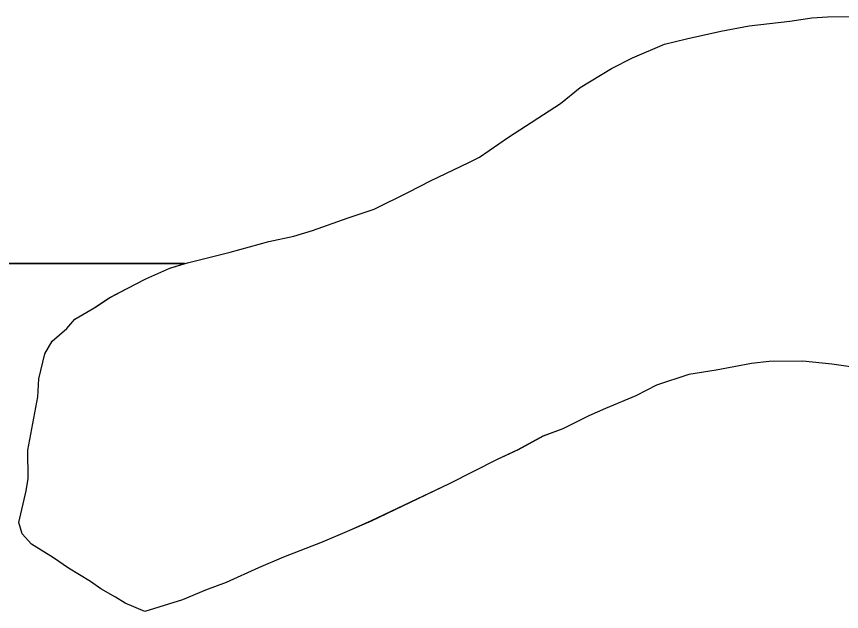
# Model space of a CAD drawing. Extents: x 3279314 to 3317160, y 734079 to 759431.
# Drawn here: x 3314480 to 3314710.4, y 746794.8 to 746960.9 of the extents above; entities that cross this region are included whole.
import ezdxf

# ---------------------------------------------------------------- set-up
doc = ezdxf.new("R2010")
doc.units = 0
for name, color, linetype in [('V-SITE-VEGE', 7, 'Continuous'), ('V-TOPO-SHOR', 7, 'Continuous'), ('V-WETL-SWMP', 7, 'Continuous')]:
    doc.layers.add(name, color=color, linetype=linetype)

msp = doc.modelspace()

# ---------------------------------------------------------------- linework, layer by layer
at = {"layer": 'V-SITE-VEGE'}
for p, q in [((3314684.64, 746958.3), (3314696.02, 746959.55)), ((3314696.02, 746959.55), (3314702.14, 746960.47)), ((3314702.14, 746960.47), (3314706.52, 746960.79)), ((3314706.52, 746960.79), (3314719.94, 746960.88)), ((3314667.15, 746954.68), (3314676.77, 746956.79)), ((3314676.77, 746956.79), (3314684.64, 746958.3)), ((3314661.03, 746953.18), (3314667.15, 746954.68)), ((3314652.01, 746949.32), (3314661.03, 746953.18)), ((3314646.19, 746946.36), (3314652.01, 746949.32)), ((3314637.48, 746941.05), (3314646.19, 746946.36)), ((3314631.96, 746936.63), (3314637.48, 746941.05)), ((3314617.43, 746927.19), (3314631.96, 746936.63)), ((3314609.3, 746921.59), (3314617.43, 746927.19)), ((3314595.62, 746915.07), (3314606.39, 746920.11)), ((3314606.39, 746920.11), (3314609.3, 746921.59)), ((3314589.52, 746911.82), (3314595.62, 746915.07)), ((3314579.92, 746907.08), (3314589.52, 746911.82)), ((3314572.64, 746904.7), (3314579.92, 746907.08)), ((3314562.73, 746901.13), (3314572.64, 746904.7)), ((3314557.49, 746899.63), (3314562.73, 746901.13)), ((3314550.5, 746898.12), (3314557.49, 746899.63)), ((3314539.72, 746895.13), (3314550.5, 746898.12)), ((3314527.77, 746892.12), (3314539.72, 746895.13)), ((3314522.82, 746890.63), (3314527.77, 746892.12)), ((3314516.13, 746887.67), (3314522.82, 746890.63)), ((3314510.89, 746885.01), (3314516.13, 746887.67)), ((3314505.95, 746882.34), (3314510.89, 746885.01)), ((3314501.88, 746879.69), (3314505.95, 746882.34)), ((3314496.35, 746876.44), (3314501.88, 746879.69)), ((3314494.04, 746873.8), (3314496.35, 746876.44)), ((3314489.98, 746870.27), (3314494.04, 746873.8)), ((3314487.96, 746866.75), (3314489.98, 746870.27)), ((3314486.25, 746859.73), (3314487.96, 746866.75)), ((3314690.25, 746864.65), (3314685.29, 746864.03)), ((3314699.59, 746864.71), (3314690.25, 746864.65)), ((3314707.77, 746863.89), (3314699.59, 746864.71)), ((3314675.38, 746862.21), (3314667.8, 746860.99)), ((3314685.29, 746864.03), (3314675.38, 746862.21)), ((3314713.61, 746863.06), (3314707.77, 746863.89)), ((3314486, 746854.77), (3314486.25, 746859.73)), ((3314667.8, 746860.99), (3314658.77, 746858.01)), ((3314658.77, 746858.01), (3314652.96, 746855.05)), ((3314652.96, 746855.05), (3314644.52, 746851.49)), ((3314483.18, 746839.86), (3314486, 746854.77)), ((3314644.52, 746851.49), (3314639.86, 746849.41)), ((3314639.86, 746849.41), (3314632.59, 746845.86)), ((3314632.59, 746845.86), (3314627.06, 746843.78)), ((3314627.06, 746843.78), (3314620.08, 746839.93)), ((3314483.24, 746831.98), (3314483.18, 746839.86)), ((3314620.08, 746839.93), (3314614.26, 746837.27)), ((3314614.26, 746837.27), (3314600.88, 746830.46)), ((3314482.68, 746828.48), (3314483.24, 746831.98)), ((3314600.88, 746830.46), (3314579.06, 746820.09)), ((3314480.69, 746819.71), (3314482.68, 746828.48)), ((3314481.59, 746816.5), (3314480.69, 746819.71)), ((3314579.06, 746820.09), (3314572.37, 746817.13)), ((3314484.24, 746813.6), (3314481.59, 746816.5)), ((3314572.37, 746817.13), (3314565.38, 746814.16)), ((3314490.39, 746809.85), (3314484.24, 746813.6)), ((3314565.38, 746814.16), (3314554.61, 746810)), ((3314494.5, 746806.96), (3314490.39, 746809.85)), ((3314554.61, 746810), (3314547.62, 746807.03)), ((3314500.66, 746803.21), (3314494.5, 746806.96)), ((3314547.62, 746807.03), (3314538.6, 746802.89)), ((3314503.59, 746801.18), (3314500.66, 746803.21)), ((3314538.6, 746802.89), (3314532.78, 746800.8)), ((3314507.69, 746798.88), (3314503.59, 746801.18)), ((3314532.78, 746800.8), (3314526.38, 746798.13)), ((3314510.33, 746797.14), (3314507.69, 746798.88)), ((3314526.38, 746798.13), (3314515.89, 746794.85)), ((3314515.89, 746794.85), (3314510.33, 746797.14))]:
    msp.add_line(p, q, dxfattribs=at)
at = {"layer": 'V-TOPO-SHOR'}
for p, q in [((3314684.64, 746958.3), (3314696.02, 746959.55)), ((3314684.64, 746958.3), (3314696.02, 746959.55)), ((3314696.02, 746959.55), (3314702.14, 746960.47)), ((3314696.02, 746959.55), (3314702.14, 746960.47)), ((3314702.14, 746960.47), (3314706.52, 746960.79)), ((3314702.14, 746960.47), (3314706.52, 746960.79)), ((3314706.52, 746960.79), (3314719.94, 746960.88)), ((3314706.52, 746960.79), (3314719.94, 746960.88)), ((3314667.15, 746954.68), (3314676.77, 746956.79)), ((3314667.15, 746954.68), (3314676.77, 746956.79)), ((3314676.77, 746956.79), (3314684.64, 746958.3)), ((3314676.77, 746956.79), (3314684.64, 746958.3)), ((3314661.03, 746953.18), (3314667.15, 746954.68)), ((3314661.03, 746953.18), (3314667.15, 746954.68)), ((3314652.01, 746949.32), (3314661.03, 746953.18)), ((3314652.01, 746949.32), (3314661.03, 746953.18)), ((3314646.19, 746946.36), (3314652.01, 746949.32)), ((3314646.19, 746946.36), (3314652.01, 746949.32)), ((3314637.47, 746941.05), (3314646.19, 746946.36)), ((3314637.47, 746941.05), (3314646.19, 746946.36)), ((3314631.96, 746936.63), (3314637.47, 746941.05)), ((3314631.96, 746936.63), (3314637.47, 746941.05)), ((3314617.43, 746927.19), (3314631.96, 746936.63)), ((3314617.43, 746927.19), (3314631.96, 746936.63)), ((3314609.3, 746921.59), (3314617.43, 746927.19)), ((3314609.3, 746921.59), (3314617.43, 746927.19)), ((3314595.62, 746915.07), (3314606.39, 746920.11)), ((3314595.62, 746915.07), (3314606.39, 746920.11)), ((3314606.39, 746920.11), (3314609.3, 746921.59)), ((3314606.39, 746920.11), (3314609.3, 746921.59)), ((3314589.52, 746911.82), (3314595.62, 746915.07)), ((3314589.52, 746911.82), (3314595.62, 746915.07)), ((3314579.92, 746907.08), (3314589.52, 746911.82)), ((3314579.92, 746907.08), (3314589.52, 746911.82)), ((3314572.64, 746904.7), (3314579.92, 746907.08)), ((3314572.64, 746904.7), (3314579.92, 746907.08)), ((3314562.73, 746901.13), (3314572.64, 746904.7)), ((3314562.73, 746901.13), (3314572.64, 746904.7)), ((3314557.49, 746899.63), (3314562.73, 746901.13)), ((3314557.49, 746899.63), (3314562.73, 746901.13)), ((3314550.5, 746898.12), (3314557.49, 746899.63)), ((3314550.5, 746898.12), (3314557.49, 746899.63)), ((3314539.72, 746895.13), (3314550.5, 746898.12)), ((3314539.72, 746895.13), (3314550.5, 746898.12)), ((3314527.77, 746892.13), (3314539.72, 746895.13)), ((3314527.77, 746892.13), (3314539.72, 746895.13)), ((3314522.81, 746890.64), (3314527.06, 746891.92)), ((3314522.81, 746890.64), (3314527.06, 746891.92)), ((3314527.06, 746891.92), (3314527.06, 746891.92)), ((3314527.06, 746891.92), (3314527.06, 746891.92)), ((3314527.07, 746891.92), (3314527.77, 746892.13)), ((3314527.07, 746891.92), (3314527.77, 746892.13)), ((3314527.07, 746891.92), (3314527.07, 746891.92)), ((3314527.07, 746891.92), (3314527.07, 746891.92)), ((3314516.12, 746887.67), (3314522.81, 746890.64)), ((3314516.12, 746887.67), (3314522.81, 746890.64)), ((3314510.89, 746885.01), (3314516.12, 746887.67)), ((3314510.89, 746885.01), (3314516.12, 746887.67)), ((3314505.94, 746882.35), (3314510.89, 746885.01)), ((3314505.94, 746882.35), (3314510.89, 746885.01)), ((3314501.87, 746879.69), (3314505.94, 746882.35)), ((3314501.87, 746879.69), (3314505.94, 746882.35)), ((3314496.35, 746876.44), (3314501.87, 746879.69)), ((3314496.35, 746876.44), (3314501.87, 746879.69)), ((3314494.03, 746873.8), (3314496.35, 746876.44)), ((3314494.03, 746873.8), (3314496.35, 746876.44)), ((3314489.97, 746870.27), (3314494.03, 746873.8)), ((3314489.97, 746870.27), (3314494.03, 746873.8)), ((3314487.95, 746866.75), (3314489.97, 746870.27)), ((3314487.95, 746866.75), (3314489.97, 746870.27)), ((3314486.25, 746859.73), (3314487.95, 746866.75)), ((3314486.25, 746859.73), (3314487.95, 746866.75)), ((3314690.25, 746864.65), (3314685.29, 746864.03)), ((3314690.25, 746864.65), (3314685.29, 746864.03)), ((3314699.59, 746864.71), (3314690.25, 746864.65)), ((3314699.59, 746864.71), (3314690.25, 746864.65)), ((3314707.76, 746863.89), (3314699.59, 746864.71)), ((3314707.76, 746863.89), (3314699.59, 746864.71)), ((3314675.38, 746862.21), (3314667.8, 746860.99)), ((3314675.38, 746862.21), (3314667.8, 746860.99)), ((3314685.29, 746864.03), (3314675.38, 746862.21)), ((3314685.29, 746864.03), (3314675.38, 746862.21)), ((3314713.61, 746863.06), (3314707.76, 746863.89)), ((3314713.61, 746863.06), (3314707.76, 746863.89)), ((3314485.99, 746854.77), (3314486.25, 746859.73)), ((3314485.99, 746854.77), (3314486.25, 746859.73)), ((3314667.8, 746860.99), (3314658.77, 746858.01)), ((3314667.8, 746860.99), (3314658.77, 746858.01)), ((3314658.77, 746858.01), (3314652.95, 746855.05)), ((3314658.77, 746858.01), (3314652.95, 746855.05)), ((3314652.95, 746855.05), (3314644.51, 746851.49)), ((3314652.95, 746855.05), (3314644.51, 746851.49)), ((3314483.18, 746839.87), (3314485.99, 746854.77)), ((3314483.18, 746839.87), (3314485.99, 746854.77)), ((3314644.51, 746851.49), (3314639.85, 746849.41)), ((3314644.51, 746851.49), (3314639.85, 746849.41)), ((3314639.85, 746849.41), (3314632.58, 746845.86)), ((3314639.85, 746849.41), (3314632.58, 746845.86)), ((3314632.58, 746845.86), (3314627.05, 746843.78)), ((3314632.58, 746845.86), (3314627.05, 746843.78)), ((3314627.05, 746843.78), (3314620.07, 746839.94)), ((3314627.05, 746843.78), (3314620.07, 746839.94)), ((3314483.23, 746831.98), (3314483.18, 746839.87)), ((3314483.23, 746831.98), (3314483.18, 746839.87)), ((3314620.07, 746839.94), (3314614.25, 746837.27)), ((3314620.07, 746839.94), (3314614.25, 746837.27)), ((3314614.25, 746837.27), (3314600.87, 746830.46)), ((3314614.25, 746837.27), (3314600.87, 746830.46)), ((3314482.67, 746828.48), (3314483.23, 746831.98)), ((3314482.67, 746828.48), (3314483.23, 746831.98)), ((3314600.87, 746830.46), (3314579.05, 746820.1)), ((3314600.87, 746830.46), (3314579.05, 746820.1)), ((3314480.69, 746819.71), (3314482.67, 746828.48)), ((3314480.69, 746819.71), (3314482.67, 746828.48)), ((3314481.59, 746816.5), (3314480.69, 746819.71)), ((3314481.59, 746816.5), (3314480.69, 746819.71)), ((3314579.05, 746820.1), (3314572.36, 746817.13)), ((3314579.05, 746820.1), (3314572.36, 746817.13)), ((3314484.23, 746813.6), (3314481.59, 746816.5)), ((3314484.23, 746813.6), (3314481.59, 746816.5)), ((3314572.36, 746817.13), (3314565.37, 746814.16)), ((3314572.36, 746817.13), (3314565.37, 746814.16)), ((3314490.39, 746809.85), (3314484.23, 746813.6)), ((3314490.39, 746809.85), (3314484.23, 746813.6)), ((3314565.37, 746814.16), (3314554.6, 746810)), ((3314565.37, 746814.16), (3314554.6, 746810)), ((3314494.5, 746806.96), (3314490.39, 746809.85)), ((3314494.5, 746806.96), (3314490.39, 746809.85)), ((3314554.6, 746810), (3314547.62, 746807.04)), ((3314554.6, 746810), (3314547.62, 746807.04)), ((3314500.65, 746803.21), (3314494.5, 746806.96)), ((3314500.65, 746803.21), (3314494.5, 746806.96)), ((3314547.62, 746807.04), (3314538.6, 746802.89)), ((3314547.62, 746807.04), (3314538.6, 746802.89)), ((3314503.58, 746801.19), (3314500.65, 746803.21)), ((3314503.58, 746801.19), (3314500.65, 746803.21)), ((3314538.6, 746802.89), (3314532.78, 746800.8)), ((3314538.6, 746802.89), (3314532.78, 746800.8)), ((3314507.69, 746798.88), (3314503.58, 746801.19)), ((3314507.69, 746798.88), (3314503.58, 746801.19)), ((3314532.78, 746800.8), (3314526.37, 746798.13)), ((3314532.78, 746800.8), (3314526.37, 746798.13)), ((3314510.33, 746797.15), (3314507.69, 746798.88)), ((3314510.33, 746797.15), (3314507.69, 746798.88)), ((3314526.37, 746798.13), (3314515.89, 746794.85)), ((3314526.37, 746798.13), (3314515.89, 746794.85)), ((3314515.89, 746794.85), (3314510.33, 746797.15)), ((3314515.89, 746794.85), (3314510.33, 746797.15))]:
    msp.add_line(p, q, dxfattribs=at)
at = {"layer": 'V-WETL-SWMP'}
for p, q in [((3314684.64, 746958.3), (3314696.02, 746959.55)), ((3314684.64, 746958.3), (3314696.02, 746959.55)), ((3314696.02, 746959.55), (3314702.14, 746960.47)), ((3314696.02, 746959.55), (3314702.14, 746960.47)), ((3314702.14, 746960.47), (3314706.52, 746960.79)), ((3314702.14, 746960.47), (3314706.52, 746960.79)), ((3314706.52, 746960.79), (3314719.94, 746960.88)), ((3314706.52, 746960.79), (3314719.94, 746960.88)), ((3314667.15, 746954.68), (3314676.77, 746956.79)), ((3314667.15, 746954.68), (3314676.77, 746956.79)), ((3314676.77, 746956.79), (3314684.64, 746958.3)), ((3314676.77, 746956.79), (3314684.64, 746958.3)), ((3314661.03, 746953.18), (3314667.15, 746954.68)), ((3314661.03, 746953.18), (3314667.15, 746954.68)), ((3314652.01, 746949.32), (3314661.03, 746953.18)), ((3314652.01, 746949.32), (3314661.03, 746953.18)), ((3314646.19, 746946.36), (3314652.01, 746949.32)), ((3314646.19, 746946.36), (3314652.01, 746949.32)), ((3314637.47, 746941.05), (3314646.19, 746946.36)), ((3314637.47, 746941.05), (3314646.19, 746946.36)), ((3314631.96, 746936.63), (3314637.47, 746941.05)), ((3314631.96, 746936.63), (3314637.47, 746941.05)), ((3314617.43, 746927.19), (3314631.96, 746936.63)), ((3314617.43, 746927.19), (3314631.96, 746936.63)), ((3314609.3, 746921.59), (3314617.43, 746927.19)), ((3314609.3, 746921.59), (3314617.43, 746927.19)), ((3314595.62, 746915.07), (3314606.39, 746920.11)), ((3314595.62, 746915.07), (3314606.39, 746920.11)), ((3314606.39, 746920.11), (3314609.3, 746921.59)), ((3314606.39, 746920.11), (3314609.3, 746921.59)), ((3314589.52, 746911.82), (3314595.62, 746915.07)), ((3314589.52, 746911.82), (3314595.62, 746915.07)), ((3314579.92, 746907.08), (3314589.52, 746911.82)), ((3314579.92, 746907.08), (3314589.52, 746911.82)), ((3314572.64, 746904.7), (3314579.92, 746907.08)), ((3314572.64, 746904.7), (3314579.92, 746907.08)), ((3314562.73, 746901.13), (3314572.64, 746904.7)), ((3314562.73, 746901.13), (3314572.64, 746904.7)), ((3314557.49, 746899.63), (3314562.73, 746901.13)), ((3314557.49, 746899.63), (3314562.73, 746901.13)), ((3314550.5, 746898.12), (3314557.49, 746899.63)), ((3314550.5, 746898.12), (3314557.49, 746899.63)), ((3314539.72, 746895.13), (3314550.5, 746898.12)), ((3314539.72, 746895.13), (3314550.5, 746898.12)), ((3314527.77, 746892.13), (3314539.72, 746895.13)), ((3314527.77, 746892.13), (3314539.72, 746895.13)), ((3314288.63, 746891.92), (3314527.07, 746891.92)), ((3314527.06, 746891.92), (3314288.63, 746891.92)), ((3314288.63, 746891.92), (3314527.07, 746891.92)), ((3314527.06, 746891.92), (3314288.63, 746891.92)), ((3314522.81, 746890.64), (3314527.06, 746891.92)), ((3314522.81, 746890.64), (3314527.06, 746891.92)), ((3314527.07, 746891.92), (3314527.77, 746892.13)), ((3314527.07, 746891.92), (3314527.77, 746892.13)), ((3314516.12, 746887.67), (3314522.81, 746890.64)), ((3314516.12, 746887.67), (3314522.81, 746890.64)), ((3314510.89, 746885.01), (3314516.12, 746887.67)), ((3314510.89, 746885.01), (3314516.12, 746887.67)), ((3314505.94, 746882.35), (3314510.89, 746885.01)), ((3314505.94, 746882.35), (3314510.89, 746885.01)), ((3314501.87, 746879.69), (3314505.94, 746882.35)), ((3314501.87, 746879.69), (3314505.94, 746882.35)), ((3314496.35, 746876.44), (3314501.87, 746879.69)), ((3314496.35, 746876.44), (3314501.87, 746879.69)), ((3314494.03, 746873.8), (3314496.35, 746876.44)), ((3314494.03, 746873.8), (3314496.35, 746876.44)), ((3314489.97, 746870.27), (3314494.03, 746873.8)), ((3314489.97, 746870.27), (3314494.03, 746873.8)), ((3314487.95, 746866.75), (3314489.97, 746870.27)), ((3314487.95, 746866.75), (3314489.97, 746870.27)), ((3314486.25, 746859.73), (3314487.95, 746866.75)), ((3314486.25, 746859.73), (3314487.95, 746866.75)), ((3314690.25, 746864.65), (3314685.29, 746864.03)), ((3314690.25, 746864.65), (3314685.29, 746864.03)), ((3314699.59, 746864.71), (3314690.25, 746864.65)), ((3314699.59, 746864.71), (3314690.25, 746864.65)), ((3314707.76, 746863.89), (3314699.59, 746864.71)), ((3314707.76, 746863.89), (3314699.59, 746864.71)), ((3314675.38, 746862.21), (3314667.8, 746860.99)), ((3314675.38, 746862.21), (3314667.8, 746860.99)), ((3314685.29, 746864.03), (3314675.38, 746862.21)), ((3314685.29, 746864.03), (3314675.38, 746862.21)), ((3314713.61, 746863.06), (3314707.76, 746863.89)), ((3314713.61, 746863.06), (3314707.76, 746863.89)), ((3314485.99, 746854.77), (3314486.25, 746859.73)), ((3314485.99, 746854.77), (3314486.25, 746859.73)), ((3314667.8, 746860.99), (3314658.77, 746858.01)), ((3314667.8, 746860.99), (3314658.77, 746858.01)), ((3314658.77, 746858.01), (3314652.95, 746855.05)), ((3314658.77, 746858.01), (3314652.95, 746855.05)), ((3314652.95, 746855.05), (3314644.51, 746851.49)), ((3314652.95, 746855.05), (3314644.51, 746851.49)), ((3314483.18, 746839.87), (3314485.99, 746854.77)), ((3314483.18, 746839.87), (3314485.99, 746854.77)), ((3314644.51, 746851.49), (3314639.85, 746849.41)), ((3314644.51, 746851.49), (3314639.85, 746849.41)), ((3314639.85, 746849.41), (3314632.58, 746845.86)), ((3314639.85, 746849.41), (3314632.58, 746845.86)), ((3314632.58, 746845.86), (3314627.05, 746843.78)), ((3314632.58, 746845.86), (3314627.05, 746843.78)), ((3314627.05, 746843.78), (3314620.07, 746839.94)), ((3314627.05, 746843.78), (3314620.07, 746839.94)), ((3314483.23, 746831.98), (3314483.18, 746839.87)), ((3314483.23, 746831.98), (3314483.18, 746839.87)), ((3314620.07, 746839.94), (3314614.25, 746837.27)), ((3314620.07, 746839.94), (3314614.25, 746837.27)), ((3314614.25, 746837.27), (3314600.87, 746830.46)), ((3314614.25, 746837.27), (3314600.87, 746830.46)), ((3314482.67, 746828.48), (3314483.23, 746831.98)), ((3314482.67, 746828.48), (3314483.23, 746831.98)), ((3314600.87, 746830.46), (3314579.05, 746820.1)), ((3314600.87, 746830.46), (3314579.05, 746820.1)), ((3314480.69, 746819.71), (3314482.67, 746828.48)), ((3314480.69, 746819.71), (3314482.67, 746828.48)), ((3314481.59, 746816.5), (3314480.69, 746819.71)), ((3314481.59, 746816.5), (3314480.69, 746819.71)), ((3314579.05, 746820.1), (3314572.36, 746817.13)), ((3314579.05, 746820.1), (3314572.36, 746817.13)), ((3314484.23, 746813.6), (3314481.59, 746816.5)), ((3314484.23, 746813.6), (3314481.59, 746816.5)), ((3314572.36, 746817.13), (3314565.37, 746814.16)), ((3314572.36, 746817.13), (3314565.37, 746814.16)), ((3314490.39, 746809.85), (3314484.23, 746813.6)), ((3314490.39, 746809.85), (3314484.23, 746813.6)), ((3314565.37, 746814.16), (3314554.6, 746810)), ((3314565.37, 746814.16), (3314554.6, 746810)), ((3314494.5, 746806.96), (3314490.39, 746809.85)), ((3314494.5, 746806.96), (3314490.39, 746809.85)), ((3314554.6, 746810), (3314547.62, 746807.04)), ((3314554.6, 746810), (3314547.62, 746807.04)), ((3314500.65, 746803.21), (3314494.5, 746806.96)), ((3314500.65, 746803.21), (3314494.5, 746806.96)), ((3314547.62, 746807.04), (3314538.6, 746802.89)), ((3314547.62, 746807.04), (3314538.6, 746802.89)), ((3314503.58, 746801.19), (3314500.65, 746803.21)), ((3314503.58, 746801.19), (3314500.65, 746803.21)), ((3314538.6, 746802.89), (3314532.78, 746800.8)), ((3314538.6, 746802.89), (3314532.78, 746800.8)), ((3314507.69, 746798.88), (3314503.58, 746801.19)), ((3314507.69, 746798.88), (3314503.58, 746801.19)), ((3314532.78, 746800.8), (3314526.37, 746798.13)), ((3314532.78, 746800.8), (3314526.37, 746798.13)), ((3314510.33, 746797.15), (3314507.69, 746798.88)), ((3314510.33, 746797.15), (3314507.69, 746798.88)), ((3314526.37, 746798.13), (3314515.89, 746794.85)), ((3314526.37, 746798.13), (3314515.89, 746794.85)), ((3314515.89, 746794.85), (3314510.33, 746797.15)), ((3314515.89, 746794.85), (3314510.33, 746797.15))]:
    msp.add_line(p, q, dxfattribs=at)

doc.saveas('drawing.dxf')
